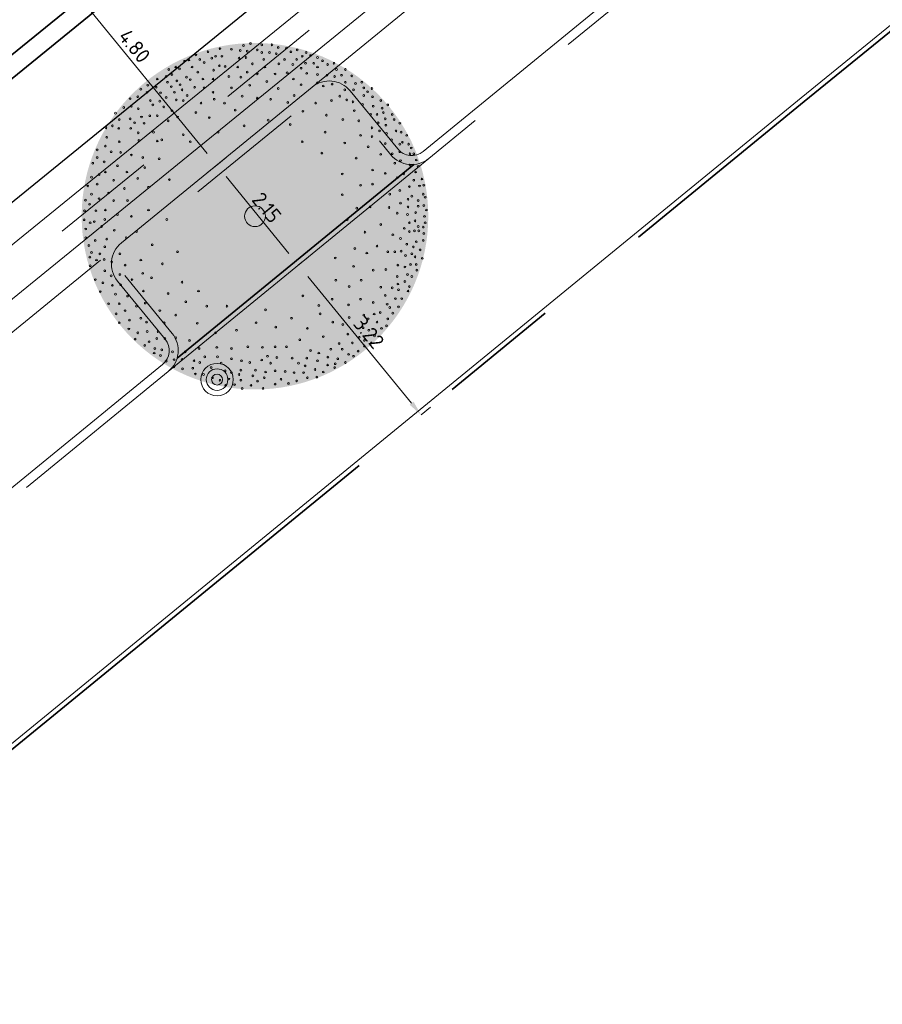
# Model space of a CAD drawing. Header units: metres. Extents: x 92403 to 95147, y 464428 to 465602.
# Tile 546 of 568: x 93435 to 93450, y 465235 to 465251. Entities that reach past the tile are written whole.
import ezdxf

# ---------------------------------------------------------------- set-up
doc = ezdxf.new("R2010")
doc.units = ezdxf.units.M
for name, pattern in [('DASHED', [0.75, 0.5, -0.25]), ('RI-GWA', [18.45, 6, -1.8, 1.75, -1.8, 1.75, -1.8, 1.75, -1.8]), ('RI-HWA', [7.4, 5, -2.4]), ('VH-OPSLUITBAND_80X200', [14, 8, -2, 2, -2]), ('VH-TROTTOIRBAND', [15, 5, -2, 2, -2, 2, -2])]:
    doc.linetypes.add(name, pattern=pattern)
doc.layers.get('0').update_dxf_attribs({"linetype": 'CONTINUOUS'})
doc.layers.get('Defpoints').update_dxf_attribs({"linetype": 'CONTINUOUS'})
for name, color, linetype, lineweight, true_color in [('B-OI-RI-GWA_TRANSPORTLEIDING-G', 7, 'RI-GWA', 18, 0xff8400), ('N-OI-RI-HWA_TRANSPORTLEIDING-G', 7, 'RI-HWA', 35, 0x007bff), ('N-RO-GR-BOOM-V', 7, 'CONTINUOUS', 18, 0x002600)]:
    doc.layers.add(name, color=color, linetype=linetype, lineweight=lineweight, true_color=true_color)
for name, color, linetype, lineweight in [('B-WE-VH-VERHARDING_FUNDERING-G', 252, 'CONTINUOUS', 18), ('B-XX-GR-BOOM-S', 90, 'CONTINUOUS', 18), ('N-RO-VW-MARKERING-G', 7, 'CONTINUOUS', 9), ('N-WE-GW-ONTGRAVING-V', 2, 'CONTINUOUS', 30), ('N-WE-VH-KANTOPSLUITING_OPSLUITBAND_80X200-G', 7, 'VH-OPSLUITBAND_80X200', 35), ('N-WE-VH-KANTOPSLUITING_TROTTOIRBAND-G', 7, 'VH-TROTTOIRBAND', 35), ('N-WE-VH-KANTOPSLUITING_VOORKANTBAND-G', 50, 'CONTINUOUS', 35), ('V-WE-RI-VOLSCHUIMEN-G', 130, 'CONTINUOUS-V', 35), ('X-XX-AL-M', 7, 'CONTINUOUS', 18)]:
    doc.layers.add(name, color=color, linetype=linetype, lineweight=lineweight)
doc.layers.add('N-RO-GR-BOOM-S', color=7, linetype='CONTINUOUS', lineweight=9, true_color=0x005700, transparency=0.3)
doc.styles.add('NLCS-ISO-M100-T25', font='NLCS-ISO.ttf', dxfattribs={"height": 0.25})
doc.linetypes.add('CONTINUOUS-V', pattern='A,3.5,[24,NLCS.SHX,S=0.5,R=0,X=0,Y=0],3.5', length=7)
doc.dimstyles.new('NLCS-M100-T25-PIJL_L2_H1', dxfattribs={"dimscale": 0.1, "dimtxt": 2.5, "dimasz": 2.5, "dimexe": 2, "dimexo": 2, "dimgap": 0.7, "dimtad": 1, "dimzin": 0, "dimdsep": 46, "dimtxsty": 'NLCS-ISO-M100-T25', "dimcen": 0, "dimdle": 2, "dimclrd": 256, "dimclre": 256, "dimclrt": 256, "dimadec": 1, "dimazin": 0, "dimtfac": 1, "dimtdec": 3, "dimtofl": 0, "dimtmove": 0, "dimatfit": 3, "dimfxl": 2, "dimfxlon": 1, "dimtfillclr": 256, "dimtolj": 1, "dimtzin": 0, "dimlwd": -1, "dimlwe": -1, "dimarcsym": 0})

# ---------------------------------------------------------------- blocks, each defined once
blk = doc.blocks.new('*D36')
at = {"layer": 'Defpoints', "color": 0, "transparency": 16777216}
for p in [(93435.415, 465252.661), (93438.454, 465248.945), (93438.454, 465248.945)]:
    blk.add_point(p, dxfattribs=at)
at = {"layer": 'X-XX-AL-M', "transparency": 16777216}
for p, q in [((93435.415, 465252.661), (93435.57, 465252.787)), ((93435.574, 465252.467), (93438.296, 465249.139)), ((93438.454, 465248.945), (93438.609, 465249.072))]:
    blk.add_line(p, q, dxfattribs=at)
for points in [[(93435.606, 465252.494), (93435.541, 465252.441), (93435.415, 465252.661)], [(93438.328, 465249.165), (93438.264, 465249.112), (93438.454, 465248.945)]]:
    blk.add_solid(points, dxfattribs=at)
at = {"layer": 'X-XX-AL-M', "transparency": 16777216, "insert": (93437.086, 465250.926), "char_height": 0.25, "attachment_point": 5, "rotation": 309.278, "style": 'NLCS-ISO-M100-T25'}
blk.add_mtext('\\A1;4.80', dxfattribs=at)
blk = doc.blocks.new('*D37')
at = {"layer": 'Defpoints', "color": 0, "transparency": 16777216}
for p in [(93438.454, 465248.945), (93439.815, 465247.281), (93439.815, 465247.281)]:
    blk.add_point(p, dxfattribs=at)
at = {"layer": 'X-XX-AL-M', "transparency": 16777216}
for p, q in [((93438.454, 465248.945), (93438.299, 465248.818)), ((93438.612, 465248.752), (93439.657, 465247.474)), ((93439.815, 465247.281), (93439.97, 465247.407))]:
    blk.add_line(p, q, dxfattribs=at)
for points in [[(93438.645, 465248.778), (93438.58, 465248.725), (93438.454, 465248.945)], [(93439.689, 465247.501), (93439.625, 465247.448), (93439.815, 465247.281)]]:
    blk.add_solid(points, dxfattribs=at)
at = {"layer": 'X-XX-AL-M', "transparency": 16777216, "insert": (93439.286, 465248.236), "char_height": 0.25, "attachment_point": 5, "rotation": 309.278, "style": 'NLCS-ISO-M100-T25'}
blk.add_mtext('\\A1;2.15', dxfattribs=at)
blk = doc.blocks.new('*D38')
at = {"layer": 'Defpoints', "color": 0, "transparency": 16777216}
for p in [(93439.815, 465247.281), (93441.855, 465244.786), (93441.855, 465244.786)]:
    blk.add_point(p, dxfattribs=at)
at = {"layer": 'X-XX-AL-M', "transparency": 16777216}
for p, q in [((93439.815, 465247.281), (93439.97, 465247.407)), ((93439.973, 465247.087), (93441.697, 465244.98)), ((93441.855, 465244.786), (93442.01, 465244.913))]:
    blk.add_line(p, q, dxfattribs=at)
for points in [[(93440.006, 465247.114), (93439.941, 465247.061), (93439.815, 465247.281)], [(93441.729, 465245.006), (93441.665, 465244.954), (93441.855, 465244.786)]]:
    blk.add_solid(points, dxfattribs=at)
at = {"layer": 'X-XX-AL-M', "transparency": 16777216, "insert": (93440.986, 465246.157), "char_height": 0.25, "attachment_point": 5, "rotation": 309.278, "style": 'NLCS-ISO-M100-T25'}
blk.add_mtext('\\A1;3.22', dxfattribs=at)
blk = doc.blocks.new('Q_BOOM')
for radius in [0.27, 0.18, 0.09]:
    blk.add_circle((0, 0), radius)
blk = doc.blocks.new('*U298')
at = {"layer": 'N-RO-GR-BOOM-V', "linetype": 'ByBlock', "ltscale": 1, "transparency": 33554567}
h = blk.add_hatch(color=98, dxfattribs=at)
h.dxf.hatch_style = 1
h.set_gradient(color1=(0, 51, 0), color2=(184, 200, 91), rotation=177, centered=1, name='INVCURVED')
edge = h.paths.add_edge_path()
edge.add_arc((0, 0), 2.5, 0, 360)
at = {"color": 0, "lineweight": -2}
for centre, radius in [((-0.505, 2.418), 0.0126), ((-0.34, 2.409), 0.0126), ((-0.167, 2.464), 0.0126), ((-0.066, 2.491), 0.0126), ((0.098, 2.473), 0.0126), ((0.245, 2.473), 0.0126), ((0.336, 2.436), 0.0126), ((0.454, 2.427), 0.0126), ((-0.852, 2.327), 0.0126), ((-0.797, 2.263), 0.0126), ((-0.678, 2.373), 0.0126), ((-0.623, 2.281), 0.0126), ((-0.568, 2.308), 0.0126), ((-0.477, 2.308), 0.0126), ((-0.23, 2.281), 0.0126), ((-0.212, 2.391), 0.0126), ((-0.13, 2.291), 0.0126), ((-0.112, 2.382), 0.0126), ((0.034, 2.4), 0.0126), ((0.098, 2.363), 0.0126), ((0.126, 2.263), 0.0126), ((0.208, 2.363), 0.0126), ((0.308, 2.345), 0.0126), ((0.427, 2.263), 0.0126), ((0.519, 2.373), 0.0126), ((0.601, 2.263), 0.0126), ((0.61, 2.4), 0.0126), ((0.683, 2.308), 0.0126), ((0.737, 2.363), 0.0126), ((0.802, 2.318), 0.0126), ((0.902, 2.291), 0.0126), ((-1.144, 2.153), 0.0126), ((-1.089, 2.126), 0.0126), ((-1.016, 2.236), 0.0126), ((-0.952, 2.254), 0.0126), ((-0.907, 2.153), 0.0126), ((-0.733, 2.217), 0.0126), ((-0.514, 2.172), 0.0126), ((-0.431, 2.162), 0.0126), ((-0.249, 2.153), 0.0126), ((-0.038, 2.199), 0.0126), ((0.144, 2.153), 0.0126), ((0.345, 2.199), 0.0126), ((0.546, 2.19), 0.0126), ((0.665, 2.135), 0.0126), ((0.729, 2.208), 0.0126), ((0.847, 2.208), 0.0126), ((0.902, 2.153), 0.0126), ((0.975, 2.244), 0.0126), ((1.048, 2.19), 0.0126), ((1.14, 2.208), 0.0126), ((-1.409, 1.98), 0.0126), ((-1.281, 2.016), 0.0126), ((-1.245, 2.117), 0.0126), ((-1.198, 2.044), 0.0126), ((-0.989, 2.007), 0.0126), ((-0.824, 2.08), 0.0126), ((-0.751, 1.98), 0.0126), ((-0.605, 1.98), 0.0126), ((-0.596, 2.108), 0.0126), ((-0.376, 2.016), 0.0126), ((-0.203, 2.007), 0.0126), ((-0.112, 2.08), 0.0126), ((0.034, 2.053), 0.0126), ((0.29, 2.053), 0.0126), ((0.464, 2.071), 0.0126), ((0.555, 1.98), 0.0126), ((0.747, 2.062), 0.0126), ((0.902, 2.044), 0.0126), ((1.039, 2.035), 0.0126), ((1.149, 2.016), 0.0126), ((1.176, 2.117), 0.0126), ((1.249, 2.035), 0.0126), ((1.304, 2.117), 0.0126), ((1.395, 2.025), 0.0126), ((-1.546, 1.889), 0.0126), ((-1.427, 1.861), 0.0126), ((-1.263, 1.934), 0.0126), ((-1.208, 1.87), 0.0126), ((-1.126, 1.953), 0.0126), ((-1.08, 1.898), 0.0126), ((-0.934, 1.971), 0.0126), ((-0.87, 1.861), 0.0126), ((-0.733, 1.852), 0.0126), ((-0.34, 1.852), 0.0126), ((-0.075, 1.889), 0.0126), ((0.171, 1.943), 0.0126), ((0.336, 1.843), 0.0126), ((0.665, 1.898), 0.0126), ((0.902, 1.925), 0.0126), ((0.985, 1.879), 0.0126), ((1.112, 1.907), 0.0126), ((1.304, 1.934), 0.0126), ((1.45, 1.916), 0.0126), ((1.542, 1.934), 0.0126), ((1.569, 1.852), 0.0126), ((1.688, 1.843), 0.0126), ((-1.802, 1.697), 0.0126), ((-1.692, 1.724), 0.0126), ((-1.646, 1.834), 0.0126), ((-1.555, 1.788), 0.0126), ((-1.363, 1.779), 0.0126), ((-1.281, 1.715), 0.0126), ((-1.162, 1.788), 0.0126), ((-1.052, 1.824), 0.0126), ((-0.979, 1.742), 0.0126), ((-0.605, 1.788), 0.0126), ((-0.185, 1.733), 0.0126), ((0.034, 1.706), 0.0126), ((0.564, 1.742), 0.0126), ((1.222, 1.733), 0.0126), ((1.295, 1.824), 0.0126), ((1.423, 1.824), 0.0126), ((1.569, 1.742), 0.0126), ((1.624, 1.797), 0.0126), ((1.697, 1.724), 0.0126), ((-1.893, 1.569), 0.0126), ((-1.783, 1.587), 0.0126), ((-1.683, 1.551), 0.0126), ((-1.509, 1.669), 0.0126), ((-1.473, 1.606), 0.0126), ((-1.372, 1.66), 0.0126), ((-1.317, 1.578), 0.0126), ((-1.135, 1.678), 0.0126), ((-1.034, 1.669), 0.0126), ((-0.778, 1.633), 0.0126), ((-0.587, 1.688), 0.0126), ((-0.44, 1.633), 0.0126), ((0.226, 1.688), 0.0126), ((0.473, 1.642), 0.0126), ((0.875, 1.633), 0.0126), ((1.103, 1.669), 0.0126), ((1.323, 1.678), 0.0126), ((1.414, 1.651), 0.0126), ((1.551, 1.614), 0.0126), ((1.706, 1.587), 0.0126), ((1.815, 1.669), 0.0126), ((1.834, 1.56), 0.0126), ((1.916, 1.606), 0.0126), ((-2.012, 1.487), 0.0126), ((-1.637, 1.432), 0.0126), ((-1.518, 1.45), 0.0126), ((-1.409, 1.45), 0.0126), ((-1.198, 1.524), 0.0126), ((-1.116, 1.432), 0.0126), ((-0.852, 1.496), 0.0126), ((-0.659, 1.423), 0.0126), ((-0.285, 1.532), 0.0126), ((0.692, 1.514), 0.0126), ((1.03, 1.459), 0.0126), ((1.432, 1.524), 0.0126), ((1.669, 1.469), 0.0126), ((1.761, 1.469), 0.0126), ((1.852, 1.496), 0.0126), ((1.98, 1.469), 0.0126), ((-2.149, 1.276), 0.0126), ((-2.057, 1.304), 0.0126), ((-1.966, 1.268), 0.0126), ((-1.957, 1.395), 0.0126), ((-1.802, 1.405), 0.0126), ((-1.792, 1.268), 0.0126), ((-1.737, 1.35), 0.0126), ((-1.6, 1.341), 0.0126), ((-1.253, 1.377), 0.0126), ((-0.157, 1.304), 0.0126), ((0.19, 1.386), 0.0126), ((0.509, 1.323), 0.0126), ((1.268, 1.395), 0.0126), ((1.496, 1.377), 0.0126), ((1.688, 1.276), 0.0126), ((1.779, 1.35), 0.0126), ((1.88, 1.405), 0.0126), ((1.889, 1.313), 0.0126), ((2.007, 1.395), 0.0126), ((2.09, 1.341), 0.0126), ((-2.139, 1.14), 0.0126), ((-1.683, 1.204), 0.0126), ((-1.464, 1.213), 0.0126), ((-1.034, 1.176), 0.0126), ((-0.532, 1.213), 0.0126), ((1.012, 1.213), 0.0126), ((1.523, 1.167), 0.0126), ((1.688, 1.149), 0.0126), ((1.797, 1.231), 0.0126), ((1.898, 1.194), 0.0126), ((2.035, 1.231), 0.0126), ((2.108, 1.213), 0.0126), ((2.19, 1.167), 0.0126), ((-2.158, 1.012), 0.0126), ((-1.957, 1.076), 0.0126), ((-1.674, 1.094), 0.0126), ((-1.409, 1.085), 0.0126), ((-1.345, 1.103), 0.0126), ((-0.934, 1.076), 0.0126), ((0.683, 1.076), 0.0126), ((1.295, 1.057), 0.0126), ((1.633, 1.003), 0.0126), ((1.88, 1.048), 0.0126), ((1.971, 1.103), 0.0126), ((2.09, 1.04), 0.0126), ((2.126, 1.067), 0.0126), ((2.217, 1.04), 0.0126), ((2.254, 0.985), 0.0126), ((-2.276, 0.957), 0.0126), ((-2.276, 0.847), 0.0126), ((-2.075, 0.93), 0.0126), ((-1.938, 0.921), 0.0126), ((-1.783, 0.884), 0.0126), ((-1.619, 0.847), 0.0126), ((0.966, 0.911), 0.0126), ((1.815, 0.893), 0.0126), ((1.98, 0.902), 0.0126), ((2.09, 0.93), 0.0126), ((2.236, 0.902), 0.0126), ((2.29, 0.902), 0.0126), ((-2.34, 0.765), 0.0126), ((-2.176, 0.784), 0.0126), ((-1.984, 0.729), 0.0126), ((-1.591, 0.702), 0.0126), ((-1.382, 0.829), 0.0126), ((1.46, 0.839), 0.0126), ((2.016, 0.765), 0.0126), ((2.099, 0.802), 0.0126), ((2.236, 0.738), 0.0126), ((2.327, 0.811), 0.0126), ((2.354, 0.72), 0.0126), ((-2.358, 0.564), 0.0126), ((-2.249, 0.601), 0.0126), ((-2.158, 0.638), 0.0126), ((-1.847, 0.638), 0.0126), ((1.259, 0.61), 0.0126), ((1.697, 0.667), 0.0126), ((1.88, 0.619), 0.0126), ((2.145, 0.61), 0.0126), ((2.318, 0.638), 0.0126), ((-2.413, 0.437), 0.0126), ((-2.276, 0.464), 0.0126), ((-2.039, 0.519), 0.0126), ((-1.692, 0.546), 0.0126), ((-1.536, 0.418), 0.0126), ((-1.235, 0.528), 0.0126), ((1.523, 0.446), 0.0126), ((1.697, 0.464), 0.0126), ((2.053, 0.556), 0.0126), ((2.227, 0.427), 0.0126), ((2.29, 0.519), 0.0126), ((2.373, 0.437), 0.0126), ((2.409, 0.537), 0.0126), ((2.436, 0.446), 0.0126), ((-2.358, 0.318), 0.0126), ((-2.112, 0.336), 0.0126), ((-1.884, 0.4), 0.0126), ((1.259, 0.311), 0.0126), ((1.944, 0.318), 0.0126), ((2.09, 0.373), 0.0126), ((2.263, 0.29), 0.0126), ((2.428, 0.318), 0.0126), ((2.455, 0.273), 0.0126), ((-2.446, 0.232), 0.0126), ((-2.386, 0.172), 0.0126), ((-2.249, 0.254), 0.0126), ((-2.039, 0.226), 0.0126), ((-1.838, 0.226), 0.0126), ((0, 0), 0.15), ((1.661, 0.135), 0.0126), ((2.099, 0.19), 0.0126), ((2.208, 0.245), 0.0126), ((2.208, 0.135), 0.0126), ((2.354, 0.226), 0.0126), ((2.354, 0.144), 0.0126), ((2.436, 0.154), 0.0126), ((-2.459, 0.08), 0.0126), ((-2.295, 0.08), 0.0126), ((-2.158, 0.09), 0.0126), ((-1.984, 0.025), 0.0126), ((-1.783, -0.002), 0.0126), ((-1.536, 0.09), 0.0126), ((1.468, 0.117), 0.0126), ((1.934, 0.126), 0.0126), ((2.053, 0.044), 0.0126), ((2.2, 0.025), 0.0126), ((2.318, 0.053), 0.0126), ((2.446, -0.002), 0.0126), ((2.473, 0.09), 0.0126), ((-2.465, -0.051), 0.0126), ((-2.377, -0.093), 0.0126), ((-2.319, -0.078), 0.0126), ((-2.212, -0.148), 0.0126), ((-2.167, -0.047), 0.0126), ((-1.272, -0.047), 0.0126), ((1.331, -0.054), 0.0126), ((1.815, -0.12), 0.0126), ((2.227, -0.093), 0.0126), ((2.309, -0.066), 0.0126), ((2.354, -0.148), 0.0126), ((2.455, -0.093), 0.0126), ((-2.441, -0.184), 0.0126), ((-2.03, -0.203), 0.0126), ((-1.71, -0.221), 0.0126), ((1.587, -0.23), 0.0126), ((1.989, -0.266), 0.0126), ((2.153, -0.175), 0.0126), ((2.227, -0.221), 0.0126), ((2.3, -0.211), 0.0126), ((2.364, -0.211), 0.0126), ((2.428, -0.157), 0.0126), ((2.436, -0.248), 0.0126), ((-2.441, -0.312), 0.0126), ((-2.395, -0.422), 0.0126), ((-2.304, -0.349), 0.0126), ((-2.139, -0.33), 0.0126), ((-1.856, -0.312), 0.0126), ((-1.482, -0.412), 0.0126), ((1.761, -0.431), 0.0126), ((2.099, -0.321), 0.0126), ((2.19, -0.404), 0.0126), ((2.327, -0.367), 0.0126), ((2.428, -0.349), 0.0126), ((-2.358, -0.522), 0.0126), ((-2.237, -0.544), 0.0126), ((-2.167, -0.44), 0.0126), ((-1.948, -0.541), 0.0126), ((-1.116, -0.513), 0.0126), ((1.441, -0.467), 0.0126), ((1.614, -0.531), 0.0126), ((1.916, -0.513), 0.0126), ((2.016, -0.513), 0.0126), ((2.108, -0.504), 0.0126), ((2.172, -0.568), 0.0126), ((2.263, -0.541), 0.0126), ((2.285, -0.443), 0.0126), ((2.382, -0.486), 0.0126), ((-2.382, -0.589), 0.0126), ((-2.377, -0.714), 0.0126), ((-2.286, -0.632), 0.0126), ((-2.176, -0.623), 0.0126), ((-2.067, -0.659), 0.0126), ((-1.874, -0.705), 0.0126), ((-1.646, -0.632), 0.0126), ((-1.336, -0.687), 0.0126), ((1.158, -0.602), 0.0126), ((2.062, -0.705), 0.0126), ((2.245, -0.695), 0.0126), ((2.309, -0.586), 0.0126), ((2.327, -0.695), 0.0126), ((2.413, -0.608), 0.0126), ((-2.167, -0.787), 0.0126), ((-2.075, -0.86), 0.0126), ((-1.948, -0.842), 0.0126), ((-1.619, -0.824), 0.0126), ((1.423, -0.723), 0.0126), ((1.706, -0.778), 0.0126), ((1.889, -0.769), 0.0126), ((2.163, -0.732), 0.0126), ((2.2, -0.842), 0.0126), ((2.336, -0.778), 0.0126), ((-2.304, -0.915), 0.0126), ((-2.194, -0.96), 0.0126), ((-2.057, -0.997), 0.0126), ((-1.938, -0.988), 0.0126), ((-1.774, -0.915), 0.0126), ((-1.491, -0.888), 0.0126), ((-1.052, -0.951), 0.0126), ((1.167, -0.924), 0.0126), ((1.532, -0.924), 0.0126), ((2.053, -0.869), 0.0126), ((2.062, -0.978), 0.0126), ((2.163, -0.942), 0.0126), ((2.263, -0.869), 0.0126), ((-2.231, -1.088), 0.0126), ((-2.012, -1.125), 0.0126), ((-1.61, -1.079), 0.0126), ((-1.253, -1.116), 0.0126), ((-0.815, -1.079), 0.0126), ((1.359, -1.015), 0.0126), ((1.815, -1.025), 0.0126), ((1.88, -1.143), 0.0126), ((1.98, -1.033), 0.0126), ((2.071, -1.061), 0.0126), ((2.208, -1.079), 0.0126), ((2.227, -1.015), 0.0126), ((-2.112, -1.262), 0.0126), ((-1.957, -1.262), 0.0126), ((-1.838, -1.152), 0.0126), ((-1.583, -1.253), 0.0126), ((-0.998, -1.234), 0.0126), ((0.692, -1.15), 0.0126), ((0.921, -1.287), 0.0126), ((1.112, -1.198), 0.0126), ((1.35, -1.28), 0.0126), ((1.523, -1.198), 0.0126), ((1.706, -1.244), 0.0126), ((1.907, -1.271), 0.0126), ((2.026, -1.189), 0.0126), ((2.117, -1.189), 0.0126), ((-2.003, -1.408), 0.0126), ((-1.874, -1.362), 0.0126), ((-1.71, -1.298), 0.0126), ((-1.372, -1.362), 0.0126), ((-1.144, -1.426), 0.0126), ((-0.696, -1.298), 0.0126), ((-0.404, -1.298), 0.0126), ((0.153, -1.351), 0.0126), ((0.939, -1.408), 0.0126), ((1.569, -1.426), 0.0126), ((1.719, -1.411), 0.0126), ((1.807, -1.39), 0.0126), ((1.944, -1.317), 0.0126), ((1.989, -1.399), 0.0126), ((2.071, -1.308), 0.0126), ((-1.957, -1.536), 0.0126), ((-1.811, -1.499), 0.0126), ((-1.646, -1.472), 0.0126), ((-1.564, -1.527), 0.0126), ((-1.308, -1.536), 0.0126), ((-0.833, -1.545), 0.0126), ((0.016, -1.536), 0.0126), ((0.528, -1.472), 0.0126), ((1.122, -1.527), 0.0126), ((1.268, -1.563), 0.0126), ((1.359, -1.462), 0.0126), ((1.633, -1.481), 0.0126), ((1.761, -1.527), 0.0126), ((1.916, -1.481), 0.0126), ((-1.82, -1.627), 0.0126), ((-1.692, -1.682), 0.0126), ((-1.555, -1.663), 0.0126), ((-1.399, -1.663), 0.0126), ((-0.568, -1.682), 0.0126), ((-0.267, -1.645), 0.0126), ((0.3, -1.6), 0.0126), ((0.756, -1.618), 0.0126), ((1.341, -1.7), 0.0126), ((1.56, -1.609), 0.0126), ((1.642, -1.645), 0.0126), ((1.825, -1.618), 0.0126), ((1.898, -1.581), 0.0126), ((-1.729, -1.773), 0.0126), ((-1.528, -1.81), 0.0126), ((-1.418, -1.764), 0.0126), ((-1.299, -1.764), 0.0126), ((-1.144, -1.755), 0.0126), ((-0.943, -1.792), 0.0126), ((0.646, -1.782), 0.0126), ((0.985, -1.737), 0.0126), ((1.213, -1.837), 0.0126), ((1.405, -1.828), 0.0126), ((1.505, -1.746), 0.0126), ((1.578, -1.792), 0.0126), ((1.679, -1.828), 0.0126), ((1.724, -1.727), 0.0126), ((-1.591, -1.864), 0.0126), ((-1.454, -1.974), 0.0126), ((-1.445, -1.91), 0.0126), ((-1.345, -1.928), 0.0126), ((-1.19, -1.956), 0.0126), ((-1.007, -1.956), 0.0126), ((-0.806, -1.91), 0.0126), ((-0.55, -1.892), 0.0126), ((-0.34, -1.91), 0.0126), ((-0.103, -1.883), 0.0126), ((0.108, -1.892), 0.0126), ((0.29, -1.883), 0.0126), ((0.454, -1.883), 0.0126), ((0.802, -1.938), 0.0126), ((0.921, -1.974), 0.0126), ((1.094, -1.919), 0.0126), ((1.259, -1.919), 0.0126), ((1.35, -1.993), 0.0126), ((1.487, -1.946), 0.0126), ((1.578, -1.874), 0.0126), ((-1.363, -2.011), 0.0126), ((-1.281, -2.093), 0.0126), ((-1.167, -2.069), 0.0126), ((-1.052, -2.065), 0.0126), ((-0.879, -2.084), 0.0126), ((-0.797, -2.111), 0.0126), ((-0.724, -2.029), 0.0126), ((-0.541, -2.029), 0.0126), ((-0.486, -2.12), 0.0126), ((-0.34, -2.056), 0.0126), ((-0.194, -2.084), 0.0126), ((-0.075, -2.111), 0.0126), ((0.098, -2.075), 0.0126), ((0.181, -2.02), 0.0126), ((0.226, -2.12), 0.0126), ((0.317, -2.038), 0.0126), ((0.537, -2.047), 0.0126), ((0.628, -2.12), 0.0126), ((0.747, -2.047), 0.0126), ((0.902, -2.084), 0.0126), ((1.052, -2.032), 0.0126), ((1.158, -2.129), 0.0126), ((1.194, -2.056), 0.0126), ((1.304, -2.111), 0.0126), ((1.423, -2.02), 0.0126), ((-1.171, -2.175), 0.0126), ((-1.044, -2.202), 0.0126), ((-0.897, -2.193), 0.0126), ((-0.86, -2.276), 0.0126), ((-0.742, -2.284), 0.0126), ((-0.632, -2.184), 0.0126), ((-0.431, -2.23), 0.0126), ((-0.34, -2.257), 0.0126), ((-0.23, -2.284), 0.0126), ((-0.203, -2.221), 0.0126), ((0.007, -2.221), 0.0126), ((0.153, -2.248), 0.0126), ((0.29, -2.23), 0.0126), ((0.436, -2.239), 0.0126), ((0.564, -2.257), 0.0126), ((0.701, -2.257), 0.0126), ((0.723, -2.16), 0.0126), ((0.866, -2.211), 0.0126), ((0.985, -2.248), 0.0126), ((1.048, -2.147), 0.0126), ((1.149, -2.184), 0.0126), ((-0.614, -2.33), 0.0126), ((-0.505, -2.367), 0.0126), ((-0.376, -2.348), 0.0126), ((-0.203, -2.367), 0.0126), ((-0.03, -2.303), 0.0126), ((0.038, -2.379), 0.0126), ((0.135, -2.33), 0.0126), ((0.29, -2.422), 0.0126), ((0.376, -2.352), 0.0126), ((0.482, -2.412), 0.0126), ((0.601, -2.376), 0.0126), ((0.756, -2.33), 0.0126), ((0.893, -2.321), 0.0126), ((-0.423, -2.44), 0.0126), ((-0.294, -2.43), 0.0126), ((-0.185, -2.485), 0.0126), ((-0.057, -2.44), 0.0126), ((0.116, -2.485), 0.0126)]:
    blk.add_circle(centre, radius, dxfattribs=at)

msp = doc.modelspace()

# ---------------------------------------------------------------- linework, layer by layer
at = {"layer": 'B-OI-RI-GWA_TRANSPORTLEIDING-G'}
msp.add_lwpolyline([(93446.043344, 465256.115521), (93414.928619, 465230.784301), (93385.545, 465207.335), (93345.02, 465172.545), (93309.939, 465138.03), (93281.489, 465106.16), (93272.55, 465095.75), (93246.12, 465056.88), (93231.409, 465035.78), (93221.1, 465020.839), (93190.047, 464975.644), (93154.17, 464931), (93110.8, 464886.38), (93068.919, 464854.632), (93060.958017, 464850.622994)], dxfattribs=at)
at = {"layer": 'B-WE-VH-VERHARDING_FUNDERING-G', "lineweight": 13, "flags": 128}
for points in [[(93445.822371, 465256.386945), (93414.70897, 465231.056803), (93385.321779, 465207.604651), (93344.783003, 465172.802825), (93309.685451, 465138.27154), (93281.225658, 465106.390569), (93272.271639, 465095.963079), (93245.831721, 465057.078493), (93231.121404, 465035.979473), (93220.811724, 465021.037488), (93189.76596, 464975.853018), (93153.907518, 464931.232111), (93110.567471, 464886.642928), (93068.733035, 464854.930226), (93060.800581, 464850.935601)], [(93446.264317, 465255.844097), (93415.148269, 465230.5118), (93385.768221, 465207.065349), (93345.256997, 465172.287175), (93310.192549, 465137.78846), (93281.752342, 465105.929431), (93272.828361, 465095.536921), (93246.408279, 465056.681507), (93231.696596, 465035.580527), (93221.388276, 465020.640512), (93190.32804, 464975.434982), (93154.432482, 464930.767889), (93111.032529, 464886.117072), (93069.104965, 464854.333774), (93061.115419, 464850.310399)]]:
    msp.add_lwpolyline(points, dxfattribs=at)
at = {"layer": 'N-OI-RI-HWA_TRANSPORTLEIDING-G', "flags": 128}
msp.add_lwpolyline([(93423.420167, 465240.921204), (93458.285529, 465269.3042)], dxfattribs=at)
at = {"layer": 'N-RO-VW-MARKERING-G', "linetype": 'DASHED', "ltscale": 5, "flags": 128}
for points in [[(93440.040939, 465250.242887), (93452.429599, 465260.36836)], [(93436.51886, 465247.362356), (93428.778026, 465241.03152)]]:
    msp.add_lwpolyline(points, dxfattribs=at)
at = {"layer": 'N-WE-GW-ONTGRAVING-V', "flags": 128}
msp.add_lwpolyline([(93385.161698, 465211.839092), (93422.410042, 465242.16203), (93457.876985, 465271.034757), (93477.132376, 465266.736962), (93481.972587, 465270.456272), (93481.927, 465270.04), (93483.431527, 465267.541709), (93477.895673, 465263.287855), (93458.694073, 465267.573643), (93425.223643, 465240.326226), (93425.630065, 465239.826981), (93388.939149, 465210.011523)], dxfattribs=at)
at = {"layer": 'N-WE-VH-KANTOPSLUITING_OPSLUITBAND_80X200-G'}
msp.add_line((93441.733723, 465248.953199), (93437.79538, 465245.732227), dxfattribs=at)
at = {"layer": 'N-WE-VH-KANTOPSLUITING_OPSLUITBAND_80X200-G', "flags": 128}
msp.add_lwpolyline([(93392.439838, 465203.412782), (93392.180806, 465204.451588), (93406.206, 465215.933), (93406.35, 465215.726), (93408.216841, 465217.284867), (93408.217161, 465217.285131), (93433.102, 465237.63), (93448.232, 465250), (93450.666, 465251.99), (93460.886, 465260.345), (93462.11, 465261.345)], dxfattribs=at)
at = {"layer": 'N-WE-VH-KANTOPSLUITING_TROTTOIRBAND-G', "lineweight": 15, "flags": 128}
msp.add_lwpolyline([(93470.706629, 465270.710111), (93456.577004, 465263.573121), (93452.443828, 465260.192805, 0.414213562), (93452.401528, 465259.770655), (93453.192882, 465258.803051, -0.414213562), (93453.129432, 465258.169825), (93441.982632, 465249.053421, -0.414213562), (93441.349407, 465249.11687), (93440.558052, 465250.084475, 0.414213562), (93440.135902, 465250.126775), (93436.96216, 465247.531131, 0.414213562), (93436.91986, 465247.108981), (93437.711215, 465246.141377, -0.414213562), (93437.647765, 465245.508152), (93430.371381, 465239.557166, -0.414213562), (93429.738156, 465239.620615), (93428.946802, 465240.58822, 0.414213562), (93428.524651, 465240.630519), (93425.35091, 465238.034876, 0.414213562), (93425.30861, 465237.612726), (93426.099964, 465236.645122, -0.414213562), (93426.036514, 465236.011897), (93414.889714, 465226.895492, -0.414213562), (93414.256489, 465226.958942), (93413.465134, 465227.926546, 0.414213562), (93413.042984, 465227.968846), (93390.505516, 465209.53659)], format="xyb", dxfattribs=at)
at = {"layer": 'N-WE-VH-KANTOPSLUITING_VOORKANTBAND-G', "linetype": 'Continuous', "lineweight": 15}
msp.add_line((93437.647765, 465245.508152), (93441.982632, 465249.053421), dxfattribs=at)
msp.add_lwpolyline([(93392.375036, 465203.360425), (93392.083974, 465204.475683), (93406.222252, 465216.049726), (93406.365782, 465215.843402), (93408.165724, 465217.346406), (93408.166364, 465217.346935), (93433.051364, 465237.691935), (93448.181363, 465250.061935), (93450.615363, 465252.051935), (93460.835366, 465260.406937), (93462.059385, 465261.406953)], dxfattribs=at)
at = {"layer": 'N-WE-VH-KANTOPSLUITING_VOORKANTBAND-G', "linetype": 'Continuous', "lineweight": 15, "flags": 128}
msp.add_lwpolyline([(93453.03447, 465258.285938), (93441.887669, 465249.169533, -0.414213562), (93441.465519, 465249.211833), (93440.674165, 465250.179437, 0.414213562), (93440.040939, 465250.242887), (93436.867198, 465247.647244, 0.414213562), (93436.803748, 465247.014019), (93437.595102, 465246.046415, -0.414213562), (93437.552802, 465245.624265), (93430.276419, 465239.673278, -0.414213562), (93429.854269, 465239.715578), (93429.062914, 465240.683182, 0.414213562), (93428.429689, 465240.746632), (93425.255947, 465238.150989, 0.414213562), (93425.192497, 465237.517764), (93425.983852, 465236.55016, -0.414213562), (93425.941552, 465236.128009), (93414.794751, 465227.011605, -0.414213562), (93414.372601, 465227.053905), (93413.581247, 465228.021509, 0.414213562), (93412.948021, 465228.084959), (93380.482749, 465201.533253)], format="xyb", dxfattribs=at)
at = {"layer": 'V-WE-RI-VOLSCHUIMEN-G', "flags": 128}
msp.add_lwpolyline([(93407.350654, 465228.384274), (93426.818362, 465244.103926), (93458.556971, 465269.875002)], dxfattribs=at)

# ---------------------------------------------------------------- block references
at = {"layer": 'B-XX-GR-BOOM-S', "rotation": 65}
msp.add_blockref('Q_BOOM', (93438.460001, 465245.373004), dxfattribs=at)
at = {"layer": 'N-RO-GR-BOOM-S', "xscale": 1.15355493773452, "yscale": 1.15355493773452, "zscale": 1.15355493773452}
msp.add_blockref('*U298', (93439.090776, 465248.092125), dxfattribs=at)

# ---------------------------------------------------------------- dimensions: what is measured, and where the dimension line sits
at = {"layer": 'X-XX-AL-M'}
for p1, p2, picture, middle in [((93435.415267, 465252.660666), (93438.454069, 465248.945066), '*D36', (93437.085614, 465250.926317)), ((93438.454069, 465248.945066), (93439.815198, 465247.280786), '*D37', (93439.28558, 465248.236377)), ((93439.815198, 465247.280786), (93441.855194, 465244.786445), '*D38', (93440.986143, 465246.157067))]:
    dim = msp.add_aligned_dim(p1=p1, p2=p2, distance=0, dimstyle='NLCS-M100-T25-PIJL_L2_H1', dxfattribs=at)
    dim.commit()
    dim.dimension.update_dxf_attribs({"geometry": picture, "text_midpoint": middle})

doc.saveas('drawing.dxf')
